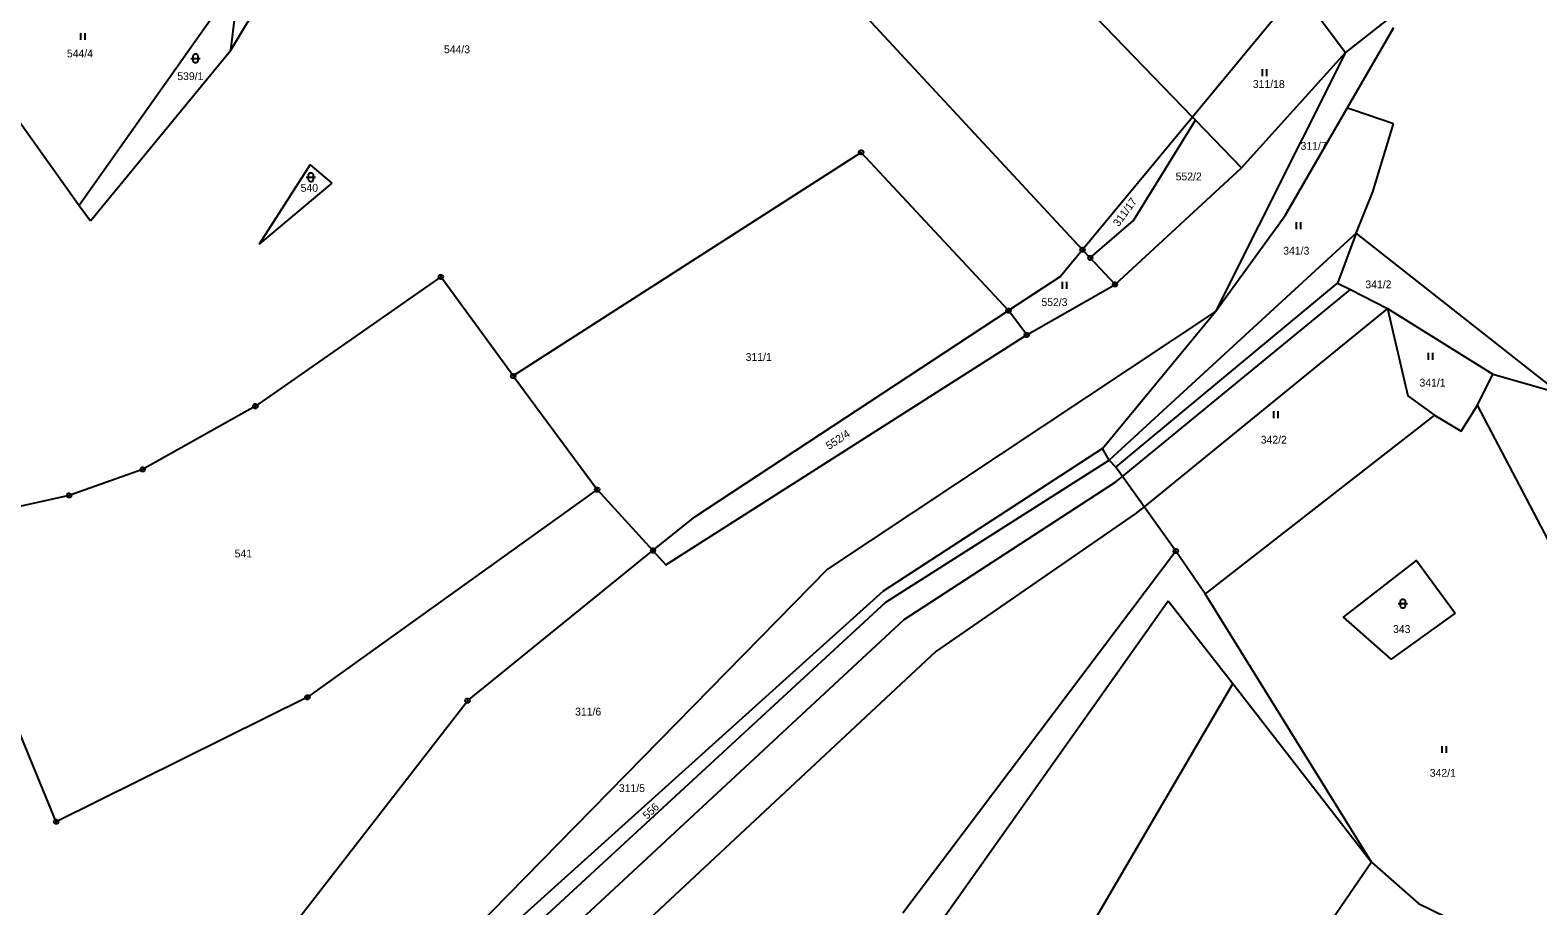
# Model space of a CAD drawing. Extents: x -694465 to -690527, y -983694 to -978978.
# Drawn here: x -692954.4 to -692625.8, y -981620.9 to -981430.2 of the extents above; entities that cross this region are included whole.
import ezdxf

# ---------------------------------------------------------------- set-up
doc = ezdxf.new("R2010")
doc.units = 0
for name, color, linetype in [('Vrstva 1', 7, 'Continuous'), ('Vrstva 18', 7, 'Continuous'), ('Vrstva 24', 7, 'Continuous'), ('Vrstva 25', 7, 'Continuous')]:
    doc.layers.add(name, color=color, linetype=linetype)

msp = doc.modelspace()

# ---------------------------------------------------------------- linework, layer by layer
at = {"layer": 'Vrstva 1'}
for points in [[(-692725.04, -981477.97), (-692845.23, -981348.51)], [(-692701.11, -981449.08), (-692758.21, -981389.98)], [(-692910.65, -981434.5), (-692898.82, -981414.76)], [(-692980.73, -981416.34), (-692943.66, -981468.34)], [(-692646.42, -981418.18), (-692667.78, -981435)], [(-692678.06, -981421.25), (-692701.11, -981449.08)], [(-692678.06, -981421.25), (-692667.78, -981435)], [(-692912.98, -981424.95), (-692943.66, -981468.34)], [(-692910.65, -981434.5), (-692909.65, -981426.84)], [(-692667.38, -981447.14), (-692657.22, -981429.56)], [(-692941.23, -981471.66), (-692910.65, -981434.5)], [(-692667.78, -981435), (-692696.1, -981491.4)], [(-692690.43, -981460.13), (-692667.78, -981435)], [(-692680.89, -981470.5), (-692667.38, -981447.14)], [(-692666.05, -981447.59), (-692667.38, -981447.14)], [(-692657.28, -981450.54), (-692666.05, -981447.59)], [(-692701.11, -981449.08), (-692725.04, -981477.97)], [(-692713.98, -981471.58), (-692700.46, -981449.76)], [(-692701.11, -981449.08), (-692700.46, -981449.76)], [(-692700.46, -981449.76), (-692690.43, -981460.13)], [(-692661.79, -981465.37), (-692657.28, -981450.54)], [(-692773.31, -981456.76), (-692849.1, -981505.47)], [(-692741.21, -981491.24), (-692773.31, -981456.76)], [(-692888.59, -981463.48), (-692904.4, -981476.69), (-692893.33, -981459.49), (-692888.59, -981463.48)], [(-692717.98, -981485.53), (-692690.43, -981460.13)], [(-692665.4, -981474.33), (-692661.79, -981465.37)], [(-692943.66, -981468.34), (-692941.23, -981471.66)], [(-692696.1, -981491.4), (-692680.89, -981470.5)], [(-692723.36, -981479.76), (-692713.98, -981471.58)], [(-692665.4, -981474.33), (-692719.24, -981523.78)], [(-692665.4, -981474.33), (-692669.47, -981485.26)], [(-692621.12, -981509.23), (-692665.4, -981474.33)], [(-692725.04, -981477.97), (-692729.84, -981483.77)], [(-692725.04, -981477.97), (-692723.36, -981479.76)], [(-692717.98, -981485.53), (-692723.36, -981479.76)], [(-692864.85, -981483.9), (-692905.28, -981512.04)], [(-692849.1, -981505.47), (-692864.85, -981483.9)], [(-692729.84, -981483.77), (-692741.21, -981491.24)], [(-692737.2, -981496.52), (-692717.98, -981485.53)], [(-692717.8, -981525.34), (-692669.47, -981485.26)], [(-692716.376, -981527.33), (-692666.704, -981486.666)], [(-692669.47, -981485.26), (-692666.704, -981486.666)], [(-692666.704, -981486.666), (-692658.63, -981490.77)], [(-692809.56, -981536.12), (-692741.21, -981491.24)], [(-692696.1, -981491.4), (-692780.6, -981547.51)], [(-692737.2, -981496.52), (-692741.21, -981491.24)], [(-692720.72, -981521.28), (-692696.1, -981491.4)], [(-692658.63, -981490.77), (-692711.647, -981533.937)], [(-692658.63, -981490.77), (-692654.21, -981509.76)], [(-692658.63, -981490.77), (-692635.66, -981505.07)], [(-692815.85, -981546.59), (-692737.2, -981496.52)], [(-692849.1, -981505.47), (-692830.81, -981530.21)], [(-692638.99, -981511.81), (-692635.66, -981505.07)], [(-692635.66, -981505.07), (-692621.12, -981509.23)], [(-692654.21, -981509.76), (-692648.34, -981514.02)], [(-692905.28, -981512.04), (-692929.84, -981525.81)], [(-692642.57, -981517.48), (-692638.99, -981511.81)], [(-692616.72, -981554.28), (-692638.99, -981511.81)], [(-692648.34, -981514.02), (-692698.3, -981552.94)], [(-692648.34, -981514.02), (-692642.57, -981517.48)], [(-692720.72, -981521.28), (-692768.49, -981552.36)], [(-692719.24, -981523.78), (-692720.72, -981521.28)], [(-692929.84, -981525.81), (-692945.88, -981531.47)], [(-692767.9, -981554.74), (-692719.24, -981523.78)], [(-692719.24, -981523.78), (-692717.8, -981525.34)], [(-692716.376, -981527.33), (-692717.8, -981525.34)], [(-692711.647, -981533.937), (-692713.573, -981535.505), (-692757.01, -981565.459), (-692892.772, -981692.174), (-692897.166, -981687.777), (-692875.93, -981662.499), (-692763.916, -981558.495), (-692717.82, -981528.512), (-692716.376, -981527.33)], [(-692711.647, -981533.937), (-692716.376, -981527.33)], [(-692945.88, -981531.47), (-692966.28, -981536.03)], [(-692830.81, -981530.21), (-692893.94, -981575.44)], [(-692830.81, -981530.21), (-692818.65, -981543.48)], [(-692818.65, -981543.48), (-692809.56, -981536.12)], [(-692704.73, -981543.6), (-692711.647, -981533.937)], [(-692859.08, -981576.19), (-692818.65, -981543.48)], [(-692818.65, -981543.48), (-692815.85, -981546.59)], [(-692704.73, -981543.6), (-692764.2, -981622.49)], [(-692698.3, -981552.94), (-692704.73, -981543.6)], [(-692643.88, -981557.15), (-692657.83, -981567.13), (-692668.17, -981557.98), (-692652.28, -981545.65), (-692643.88, -981557.15)], [(-692780.6, -981547.51), (-692912.48, -981681.98)], [(-692768.49, -981552.36), (-692912.48, -981681.98)], [(-692662.12, -981611.32), (-692698.3, -981552.94)], [(-692908.83, -981684.6), (-692767.9, -981554.74)], [(-692761.94, -981632.81), (-692706.43, -981554.45)], [(-692706.43, -981554.45), (-692692.31, -981572.45)], [(-692948.71, -981602.54), (-692962.9, -981568.1)], [(-692692.31, -981572.45), (-692731.98, -981640.24)], [(-692692.31, -981572.45), (-692662.12, -981611.32)], [(-692893.94, -981575.44), (-692948.71, -981602.54)], [(-692904.07, -981634.25), (-692859.08, -981576.19)], [(-692662.12, -981611.32), (-692684.589, -981644.23)], [(-692662.12, -981611.32), (-692651.85, -981620.39)], [(-692651.85, -981620.39), (-692636.5, -981627.81)]]:
    msp.add_lwpolyline(points, dxfattribs=at)
at = {"layer": 'Vrstva 24'}
for points in [[(-692773.156, -981456.284), (-692772.906, -981456.466), (-692772.81, -981456.76), (-692772.906, -981457.054), (-692773.156, -981457.236), (-692773.464, -981457.236), (-692773.714, -981457.054), (-692773.81, -981456.76), (-692773.714, -981456.466), (-692773.464, -981456.284)], [(-692724.886, -981477.494), (-692724.636, -981477.676), (-692724.54, -981477.97), (-692724.636, -981478.264), (-692724.886, -981478.446), (-692725.194, -981478.446), (-692725.444, -981478.264), (-692725.54, -981477.97), (-692725.444, -981477.676), (-692725.194, -981477.494)], [(-692723.206, -981479.284), (-692722.956, -981479.466), (-692722.86, -981479.76), (-692722.956, -981480.054), (-692723.206, -981480.236), (-692723.514, -981480.236), (-692723.764, -981480.054), (-692723.86, -981479.76), (-692723.764, -981479.466), (-692723.514, -981479.284)], [(-692864.696, -981483.424), (-692864.446, -981483.606), (-692864.35, -981483.9), (-692864.446, -981484.194), (-692864.696, -981484.376), (-692865.004, -981484.376), (-692865.254, -981484.194), (-692865.35, -981483.9), (-692865.254, -981483.606), (-692865.004, -981483.424)], [(-692717.826, -981485.054), (-692717.576, -981485.236), (-692717.48, -981485.53), (-692717.576, -981485.824), (-692717.826, -981486.006), (-692718.134, -981486.006), (-692718.384, -981485.824), (-692718.48, -981485.53), (-692718.384, -981485.236), (-692718.134, -981485.054)], [(-692741.056, -981490.764), (-692740.806, -981490.946), (-692740.71, -981491.24), (-692740.806, -981491.534), (-692741.056, -981491.716), (-692741.364, -981491.716), (-692741.614, -981491.534), (-692741.71, -981491.24), (-692741.614, -981490.946), (-692741.364, -981490.764)], [(-692737.046, -981496.044), (-692736.796, -981496.226), (-692736.7, -981496.52), (-692736.796, -981496.814), (-692737.046, -981496.996), (-692737.354, -981496.996), (-692737.604, -981496.814), (-692737.7, -981496.52), (-692737.604, -981496.226), (-692737.354, -981496.044)], [(-692848.946, -981504.994), (-692848.696, -981505.176), (-692848.6, -981505.47), (-692848.696, -981505.764), (-692848.946, -981505.946), (-692849.254, -981505.946), (-692849.504, -981505.764), (-692849.6, -981505.47), (-692849.504, -981505.176), (-692849.254, -981504.994)], [(-692905.126, -981511.564), (-692904.876, -981511.746), (-692904.78, -981512.04), (-692904.876, -981512.334), (-692905.126, -981512.516), (-692905.434, -981512.516), (-692905.684, -981512.334), (-692905.78, -981512.04), (-692905.684, -981511.746), (-692905.434, -981511.564)], [(-692929.686, -981525.334), (-692929.436, -981525.516), (-692929.34, -981525.81), (-692929.436, -981526.104), (-692929.686, -981526.286), (-692929.994, -981526.286), (-692930.244, -981526.104), (-692930.34, -981525.81), (-692930.244, -981525.516), (-692929.994, -981525.334)], [(-692830.656, -981529.734), (-692830.406, -981529.916), (-692830.31, -981530.21), (-692830.406, -981530.504), (-692830.656, -981530.686), (-692830.964, -981530.686), (-692831.214, -981530.504), (-692831.31, -981530.21), (-692831.214, -981529.916), (-692830.964, -981529.734)], [(-692945.726, -981530.994), (-692945.476, -981531.176), (-692945.38, -981531.47), (-692945.476, -981531.764), (-692945.726, -981531.946), (-692946.034, -981531.946), (-692946.284, -981531.764), (-692946.38, -981531.47), (-692946.284, -981531.176), (-692946.034, -981530.994)], [(-692818.496, -981543.004), (-692818.246, -981543.186), (-692818.15, -981543.48), (-692818.246, -981543.774), (-692818.496, -981543.956), (-692818.804, -981543.956), (-692819.054, -981543.774), (-692819.15, -981543.48), (-692819.054, -981543.186), (-692818.804, -981543.004)], [(-692704.576, -981543.124), (-692704.326, -981543.306), (-692704.23, -981543.6), (-692704.326, -981543.894), (-692704.576, -981544.076), (-692704.884, -981544.076), (-692705.134, -981543.894), (-692705.23, -981543.6), (-692705.134, -981543.306), (-692704.884, -981543.124)], [(-692704.576, -981543.124), (-692704.326, -981543.306), (-692704.23, -981543.6), (-692704.326, -981543.894), (-692704.576, -981544.076), (-692704.884, -981544.076), (-692705.134, -981543.894), (-692705.23, -981543.6), (-692705.134, -981543.306), (-692704.884, -981543.124)], [(-692893.786, -981574.964), (-692893.536, -981575.146), (-692893.44, -981575.44), (-692893.536, -981575.734), (-692893.786, -981575.916), (-692894.094, -981575.916), (-692894.344, -981575.734), (-692894.44, -981575.44), (-692894.344, -981575.146), (-692894.094, -981574.964)], [(-692858.926, -981575.714), (-692858.676, -981575.896), (-692858.58, -981576.19), (-692858.676, -981576.484), (-692858.926, -981576.666), (-692859.234, -981576.666), (-692859.484, -981576.484), (-692859.58, -981576.19), (-692859.484, -981575.896), (-692859.234, -981575.714)], [(-692948.556, -981602.064), (-692948.306, -981602.246), (-692948.21, -981602.54), (-692948.306, -981602.834), (-692948.556, -981603.016), (-692948.864, -981603.016), (-692949.114, -981602.834), (-692949.21, -981602.54), (-692949.114, -981602.246), (-692948.864, -981602.064)]]:
    msp.add_lwpolyline(points, close=True, dxfattribs=at)
for points in [[(-692773.429, -981456.76), (-692773.19, -981456.76)], [(-692725.159, -981477.97), (-692724.92, -981477.97)], [(-692723.479, -981479.76), (-692723.24, -981479.76)], [(-692864.969, -981483.9), (-692864.73, -981483.9)], [(-692718.099, -981485.53), (-692717.86, -981485.53)], [(-692741.329, -981491.24), (-692741.09, -981491.24)], [(-692737.319, -981496.52), (-692737.08, -981496.52)], [(-692849.219, -981505.47), (-692848.98, -981505.47)], [(-692905.399, -981512.04), (-692905.16, -981512.04)], [(-692929.959, -981525.81), (-692929.72, -981525.81)], [(-692945.999, -981531.47), (-692945.76, -981531.47)], [(-692830.929, -981530.21), (-692830.69, -981530.21)], [(-692818.769, -981543.48), (-692818.53, -981543.48)], [(-692704.849, -981543.6), (-692704.61, -981543.6)], [(-692704.849, -981543.6), (-692704.61, -981543.6)], [(-692894.059, -981575.44), (-692893.82, -981575.44)], [(-692859.199, -981576.19), (-692858.96, -981576.19)], [(-692948.829, -981602.54), (-692948.59, -981602.54)]]:
    msp.add_lwpolyline(points, dxfattribs=at)
at = {"layer": 'Vrstva 25'}
for points in [[(-692943.38, -981430.77), (-692943.38, -981432.27)], [(-692942.38, -981432.27), (-692942.38, -981430.77)], [(-692919.31, -981436.3), (-692917.31, -981436.3)], [(-692685.93, -981438.64), (-692685.93, -981440.14)], [(-692684.93, -981440.14), (-692684.93, -981438.64)], [(-692894.19, -981462.18), (-692892.19, -981462.18)], [(-692678.49, -981471.97), (-692678.49, -981473.47)], [(-692677.49, -981473.47), (-692677.49, -981471.97)], [(-692729.46, -981484.98), (-692729.46, -981486.48)], [(-692728.46, -981486.48), (-692728.46, -981484.98)], [(-692649.76, -981500.42), (-692649.76, -981501.92)], [(-692648.76, -981501.92), (-692648.76, -981500.42)], [(-692683.43, -981513.16), (-692683.43, -981514.66)], [(-692682.43, -981514.66), (-692682.43, -981513.16)], [(-692656.27, -981555.03), (-692654.27, -981555.03)], [(-692646.74, -981586.06), (-692646.74, -981587.56)], [(-692645.74, -981587.56), (-692645.74, -981586.06)]]:
    msp.add_lwpolyline(points, dxfattribs=at)
for points in [[(-692918.81, -981435.8), (-692918.715, -981435.506), (-692918.465, -981435.324), (-692918.155, -981435.324), (-692917.905, -981435.506), (-692917.81, -981435.8), (-692917.81, -981436.8), (-692917.905, -981437.094), (-692918.155, -981437.276), (-692918.465, -981437.276), (-692918.715, -981437.094), (-692918.81, -981436.8)], [(-692893.69, -981461.68), (-692893.595, -981461.386), (-692893.345, -981461.204), (-692893.035, -981461.204), (-692892.785, -981461.386), (-692892.69, -981461.68), (-692892.69, -981462.68), (-692892.785, -981462.974), (-692893.035, -981463.156), (-692893.345, -981463.156), (-692893.595, -981462.974), (-692893.69, -981462.68)], [(-692655.77, -981554.53), (-692655.675, -981554.236), (-692655.425, -981554.054), (-692655.115, -981554.054), (-692654.865, -981554.236), (-692654.77, -981554.53), (-692654.77, -981555.53), (-692654.865, -981555.824), (-692655.115, -981556.006), (-692655.425, -981556.006), (-692655.675, -981555.824), (-692655.77, -981555.53)]]:
    msp.add_lwpolyline(points, close=True, dxfattribs=at)

# ---------------------------------------------------------------- texts
at = {"layer": 'Vrstva 18'}
for s, p in [('544/4', (-692946.35, -981436.08)), ('544/3', (-692864.193, -981435.17)), ('539/1', (-692922.289, -981441.02)), ('311/18', (-692687.953, -981442.74)), ('311/7', (-692677.544, -981456.2)), ('540', (-692895.418, -981465.34)), ('552/2', (-692704.763, -981462.87)), ('341/3', (-692681.329, -981479.03)), ('341/2', (-692663.426, -981486.37)), ('552/3', (-692734.013, -981490.24)), ('311/1', (-692798.453, -981502.18)), ('341/1', (-692651.634, -981507.77)), ('342/2', (-692686.227, -981520.2)), ('541', (-692909.793, -981544.98)), ('343', (-692657.398, -981561.43)), ('311/6', (-692835.614, -981579.42)), ('342/1', (-692649.396, -981592.76)), ('311/5', (-692826.081, -981596.08))]:
    msp.add_text(s, height=1.7, dxfattribs=at).set_placement(p)
for s, rotation, p in [('311/17', 53.97263, (-692717.19, -981473.078)), ('552/4', 33.28885, (-692780.282, -981521.59)), ('556', 43.20102, (-692819.927, -981602.137))]:
    msp.add_text(s, height=1.7, rotation=rotation, dxfattribs=at).set_placement(p)

doc.saveas('drawing.dxf')
